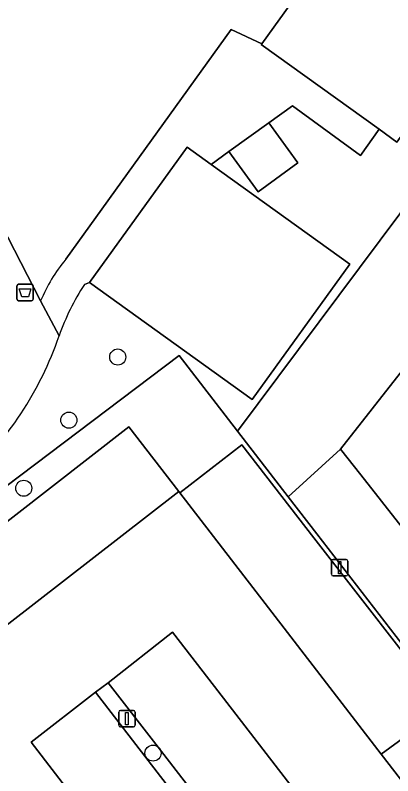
# Model space of a CAD drawing. Extents: x 159352 to 160617, y 385888 to 387323.
# Drawn here: x 159705.27 to 159728.19, y 386870.79 to 386917 of the extents above; entities that cross this region are included whole.
import ezdxf

# ---------------------------------------------------------------- set-up
doc = ezdxf.new("R2010")
doc.units = 0
for name, color, linetype in [('IMGEO_Afvalbak', 7, 'Continuous'), ('IMGEO_Boom', 7, 'Continuous'), ('IMGEO_Groenvoorziening', 7, 'Continuous'), ('IMGEO_Hek', 7, 'Continuous'), ('IMGEO_Lichtmast', 7, 'Continuous'), ('IMGEO_Pand', 7, 'Continuous'), ('IMGEO_Parkeervlak_open', 7, 'Continuous'), ('IMGEO_Rijbaan_lokaal_open', 7, 'Continuous'), ('IMGEO_Verkeerseiland_open', 7, 'Continuous'), ('IMGEO_Voetpad_open', 7, 'Continuous')]:
    doc.layers.add(name, color=color, linetype=linetype)

msp = doc.modelspace()

# ---------------------------------------------------------------- linework, layer by layer
at = {"layer": 'IMGEO_Afvalbak'}
for p, q in [((159705.369, 386899.751), (159705.369, 386900.551)), ((159705.369, 386900.551), (159705.369, 386899.751)), ((159705.469, 386900.651), (159706.259, 386900.651)), ((159706.259, 386900.651), (159705.469, 386900.651)), ((159706.359, 386900.551), (159706.359, 386899.751)), ((159706.359, 386899.751), (159706.359, 386900.551)), ((159706.259, 386899.651), (159705.469, 386899.651)), ((159705.469, 386899.651), (159706.259, 386899.651))]:
    msp.add_line(p, q, dxfattribs=at)
msp.add_lwpolyline([(159705.512, 386900.365), (159706.216, 386900.365), (159706.067, 386899.895), (159705.661, 386899.895), (159705.512, 386900.365)], dxfattribs=at)
for centre, start, end in [((159705.469, 386900.551), 90, 180), ((159705.469, 386900.551), 90, 180), ((159706.259, 386900.551), 0, 90), ((159706.259, 386900.551), 360, 90), ((159705.469, 386899.751), 180, 270), ((159705.469, 386899.751), 180, 270), ((159706.259, 386899.751), 270, 0), ((159706.259, 386899.751), 270, 0)]:
    msp.add_arc(centre, 0.1, start, end, dxfattribs=at)
at = {"layer": 'IMGEO_Boom'}
for centre in [(159711.489, 386896.231), (159708.523, 386892.395), (159705.785, 386888.256), (159713.631, 386872.166)]:
    msp.add_circle(centre, 0.489, dxfattribs=at)
at = {"layer": 'IMGEO_Groenvoorziening'}
for points in [[(159702.168, 386888.791), (159693.696, 386883.4), (159698.121, 386874.803), (159698.209, 386874.866), (159695.058, 386881.091), (159715.214, 386896.32), (159718.761, 386891.725), (159774.298, 386966.176), (159753.513, 387000), (159746.025, 387011.795), (159738.495, 387007.015)], [(159774.298, 386966.176), (159718.761, 386891.725), (159721.842, 386887.735), (159725.007, 386890.637), (159763.231, 386939.377), (159763.517, 386939.229), (159771.452, 386935.106), (159778.636, 386944.378), (159785.829, 386954.225), (159789.708, 386959.217)], [(159771.452, 386935.106), (159763.517, 386939.229), (159763.231, 386939.377), (159725.007, 386890.637), (159726.237, 386889.074), (159731.048, 386882.962), (159733.313, 386879.966), (159732.948, 386880.836)], [(159708.333, 386902.169), (159718.376, 386916.141), (159720.23, 386915.265), (159729.666, 386928.377), (159737.905, 386922.447), (159728.439, 386909.294), (159727.358, 386910.072), (159726.222, 386908.485), (159722.103, 386911.496), (159720.661, 386910.461), (159722.431, 386908.028), (159720.017, 386906.272), (159718.238, 386908.717), (159717.162, 386907.926), (159725.572, 386901.866), (159719.644, 386893.641), (159709.773, 386900.751), (159709.469, 386900.644)], [(159695.305, 386922.054), (159706.804, 386899.637)], [(159753.165, 386847.159), (159723.574, 386885.491), (159721.842, 386887.735), (159718.761, 386891.725), (159715.214, 386896.32), (159695.058, 386881.091), (159698.209, 386874.866), (159701.236, 386877.216), (159698.243, 386881.148), (159712.173, 386891.991), (159715.189, 386888.059), (159715.264, 386887.985), (159719.026, 386890.895), (159723.398, 386885.255), (159731.379, 386874.959), (159727.475, 386872.107), (159728.995, 386870.127), (159732.824, 386873.11), (159734.415, 386870.999), (159730.584, 386868.038)]]:
    msp.add_lwpolyline(points, dxfattribs=at)
msp.add_lwpolyline([(159748.457, 386859.933), (159733.313, 386879.966), (159731.048, 386882.962), (159726.237, 386889.074), (159725.007, 386890.637), (159721.842, 386887.735), (159723.574, 386885.491), (159753.165, 386847.159), (159753.65, 386846.546), (159754.395, 386845.605), (159754.463, 386845.502), (159757.568, 386847.881)], close=True, dxfattribs=at)
for centre, radius, start, end in [((159716.18, 386895.703), 10.168, 140.5101, 157.2369), ((159722.005, 386892.517), 14.94, 147.0455, 160.456), ((159688.366, 386904.163), 20.659, 311.9204, 341.2285)]:
    msp.add_arc(centre, radius, start, end, dxfattribs=at)
at = {"layer": 'IMGEO_Hek'}
for points in [[(159715.214, 386896.32), (159695.058, 386881.091), (159698.209, 386874.866)], [(159718.761, 386891.725), (159715.214, 386896.32)], [(159721.842, 386887.735), (159718.761, 386891.725)], [(159723.574, 386885.491), (159721.842, 386887.735)], [(159753.165, 386847.159), (159723.574, 386885.491)]]:
    msp.add_lwpolyline(points, dxfattribs=at)
at = {"layer": 'IMGEO_Lichtmast'}
for p, q in [((159724.466, 386883.031), (159724.466, 386883.831)), ((159724.466, 386883.831), (159724.466, 386883.031)), ((159724.566, 386883.931), (159725.356, 386883.931)), ((159725.356, 386883.931), (159724.566, 386883.931)), ((159725.456, 386883.831), (159725.456, 386883.031)), ((159725.456, 386883.031), (159725.456, 386883.831)), ((159725.356, 386882.931), (159724.566, 386882.931)), ((159724.566, 386882.931), (159725.356, 386882.931)), ((159711.548, 386873.861), (159711.548, 386874.661)), ((159711.548, 386874.661), (159711.548, 386873.861)), ((159711.648, 386874.761), (159712.438, 386874.761)), ((159712.438, 386874.761), (159711.648, 386874.761)), ((159712.538, 386874.661), (159712.538, 386873.861)), ((159712.538, 386873.861), (159712.538, 386874.661)), ((159712.438, 386873.761), (159711.648, 386873.761)), ((159711.648, 386873.761), (159712.438, 386873.761))]:
    msp.add_line(p, q, dxfattribs=at)
for points in [[(159724.886, 386883.806), (159725.036, 386883.806), (159725.036, 386883.056), (159724.886, 386883.056), (159724.886, 386883.806)], [(159711.968, 386874.636), (159712.118, 386874.636), (159712.118, 386873.886), (159711.968, 386873.886), (159711.968, 386874.636)]]:
    msp.add_lwpolyline(points, dxfattribs=at)
for centre, start, end in [((159724.566, 386883.831), 90, 180), ((159724.566, 386883.831), 90, 180), ((159725.356, 386883.831), 0, 90), ((159725.356, 386883.831), 360, 90), ((159724.566, 386883.031), 180, 270), ((159724.566, 386883.031), 180, 270), ((159725.356, 386883.031), 270, 0), ((159725.356, 386883.031), 270, 0), ((159711.648, 386874.661), 90, 180), ((159711.648, 386874.661), 90, 180), ((159712.438, 386874.661), 0, 90), ((159712.438, 386874.661), 360, 90), ((159711.648, 386873.861), 180, 270), ((159711.648, 386873.861), 180, 270), ((159712.438, 386873.861), 270, 0), ((159712.438, 386873.861), 270, 0)]:
    msp.add_arc(centre, 0.1, start, end, dxfattribs=at)
at = {"layer": 'IMGEO_Pand'}
for points in [[(159720.2, 386915.224), (159727.358, 386910.072), (159728.439, 386909.294), (159737.905, 386922.447), (159729.666, 386928.377), (159720.23, 386915.265)], [(159718.238, 386908.717), (159720.017, 386906.272), (159722.431, 386908.028), (159720.661, 386910.461)], [(159719.644, 386893.641), (159725.572, 386901.866), (159717.162, 386907.926), (159715.702, 386908.978), (159709.773, 386900.751)]]:
    msp.add_lwpolyline(points, close=True, dxfattribs=at)
at = {"layer": 'IMGEO_Parkeervlak_open'}
for points in [[(159701.236, 386877.216), (159715.189, 386888.059), (159712.173, 386891.991), (159698.243, 386881.148)], [(159727.475, 386872.107), (159731.379, 386874.959), (159723.398, 386885.255), (159719.026, 386890.895), (159715.264, 386887.985), (159720.432, 386881.264)], [(159713.935, 386872.522), (159733.945, 386846.601), (159737.838, 386849.634), (159717.012, 386876.663), (159714.823, 386879.504), (159710.918, 386876.431)], [(159733.159, 386846.001), (159713.337, 386871.718), (159710.143, 386875.862), (159706.225, 386872.825), (159710.265, 386867.585), (159729.233, 386842.983)]]:
    msp.add_lwpolyline(points, close=True, dxfattribs=at)
at = {"layer": 'IMGEO_Rijbaan_lokaal_open'}
msp.add_lwpolyline([(159728.995, 386870.127), (159727.475, 386872.107), (159720.432, 386881.264), (159715.264, 386887.985), (159715.189, 386888.059), (159701.236, 386877.216), (159698.209, 386874.866), (159700.085, 386871.159), (159700.406, 386871.296), (159701.89, 386869.442)], dxfattribs=at)
msp.add_lwpolyline([(159729.233, 386842.983), (159710.265, 386867.585), (159706.225, 386872.825), (159710.143, 386875.862), (159710.918, 386876.431), (159714.823, 386879.504), (159717.012, 386876.663), (159737.838, 386849.634), (159733.945, 386846.601), (159733.159, 386846.001)], close=True, dxfattribs=at)
at = {"layer": 'IMGEO_Verkeerseiland_open'}
msp.add_lwpolyline([(159713.337, 386871.718), (159733.159, 386846.001), (159733.945, 386846.601), (159713.935, 386872.522), (159710.918, 386876.431), (159710.143, 386875.862)], close=True, dxfattribs=at)
at = {"layer": 'IMGEO_Voetpad_open'}
for points in [[(159707.926, 386897.515), (159706.804, 386899.637), (159695.305, 386922.054), (159694.689, 386923.255), (159693.701, 386925.181), (159696.816, 386939.529), (159695.14, 386939.956), (159682.422, 386882.554), (159681.735, 386882.705), (159681.255, 386882.82), (159681.475, 386883.786), (159677.569, 386884.607), (159676.986, 386881.964), (159674.983, 386872.883), (159665.325, 386875.042), (159665.545, 386875.71), (159665.421, 386875.738), (159665.39, 386875.615), (159662.852, 386876.179), (159662.781, 386875.536), (159653.211, 386877.692), (159654.286, 386882.546)], [(159709.469, 386900.644), (159709.773, 386900.751), (159715.702, 386908.978), (159717.162, 386907.926), (159718.238, 386908.717), (159720.661, 386910.461), (159722.103, 386911.496), (159726.222, 386908.485), (159727.358, 386910.072), (159720.2, 386915.224), (159720.23, 386915.265), (159718.376, 386916.141), (159708.333, 386902.169)], [(159706.804, 386899.637), (159707.926, 386897.515)]]:
    msp.add_lwpolyline(points, dxfattribs=at)
for centre, radius, start, end in [((159716.18, 386895.703), 10.168, 140.5101, 157.2369), ((159722.005, 386892.517), 14.94, 147.0455, 160.456), ((159688.366, 386904.163), 20.659, 311.9204, 341.2285)]:
    msp.add_arc(centre, radius, start, end, dxfattribs=at)

doc.saveas('drawing.dxf')
